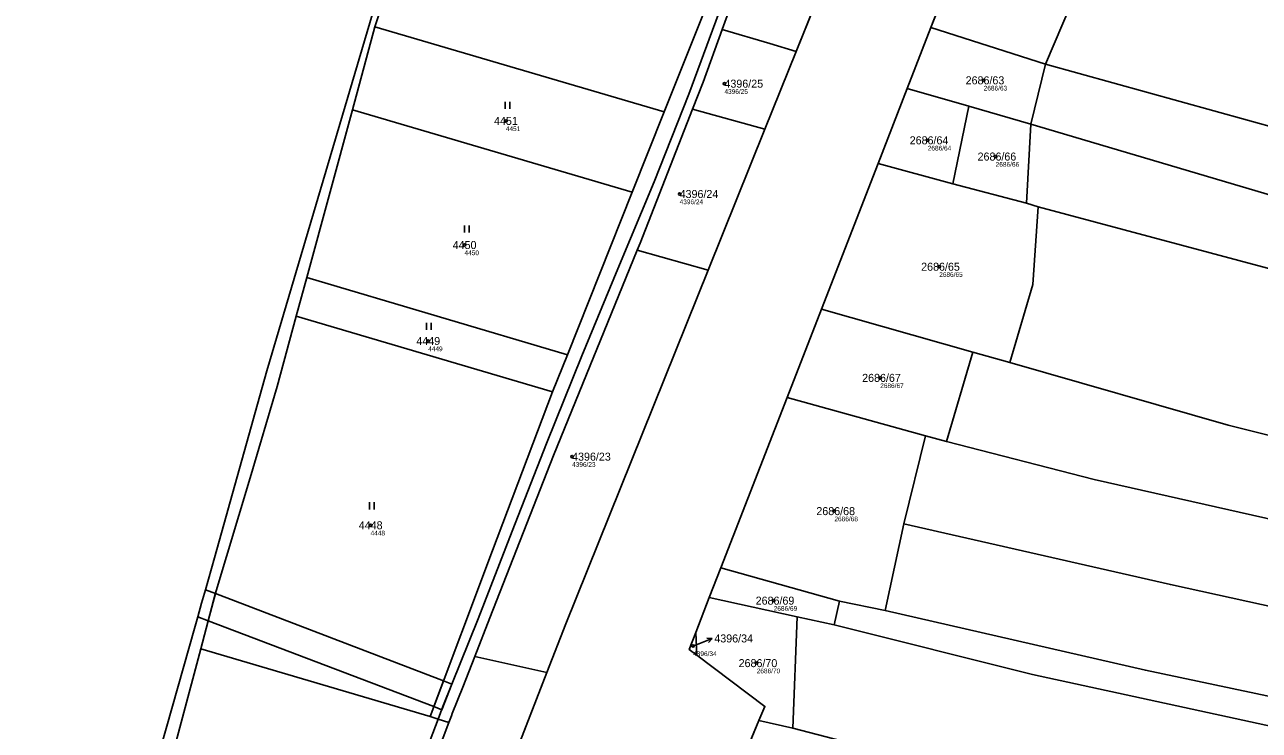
# Model space of a CAD drawing. Extents: x -739214 to -733252, y -1147612 to -1142842.
# Drawn here: x -737857.2 to -737595, y -1145270.3 to -1145120.5 of the extents above; entities that cross this region are included whole.
import ezdxf

# ---------------------------------------------------------------- set-up
doc = ezdxf.new("R2010")
doc.units = 0
for name, color, linetype in [('Definiční body', 7, 'Continuous'), ('Hranice parcel', 7, 'Continuous'), ('Parcelní čísla', 7, 'Continuous'), ('Polygon ku', 7, 'Continuous'), ('Polygon parcely', 7, 'Continuous'), ('Pop  PČ popisy', 7, 'Continuous'), ('Věcná břemena k části', 7, 'Continuous'), ('Značky kultur', 7, 'Continuous')]:
    doc.layers.add(name, color=color, linetype=linetype)

msp = doc.modelspace()

# ---------------------------------------------------------------- linework, layer by layer
at = {"layer": 'Definiční body'}
for centre in [(-737708.59, -1145133.04), (-737653.52, -1145132.33), (-737755.02, -1145140.94), (-737665.4, -1145145.06), (-737650.98, -1145148.51), (-737718.11, -1145156.46), (-737763.8, -1145167.28), (-737662.97, -1145171.89), (-737771.52, -1145187.66), (-737675.5, -1145195.48), (-737740.95, -1145212.2), (-737685.23, -1145223.76), (-737783.75, -1145226.76), (-737698.12, -1145242.76), (-737715.24, -1145252.37), (-737701.74, -1145256.02)]:
    msp.add_circle(centre, 0.25, dxfattribs=at)
at = {"layer": 'Hranice parcel'}
for p, q in [((-737721.37, -1145139.05), (-737696.05, -1145075.66)), ((-737664.72, -1145121.15), (-737647.36, -1145076.57)), ((-737687.84, -1145112.5), (-737693.36, -1145126.22)), ((-737782.83, -1145120.95), (-737787.62, -1145138.57)), ((-737721.37, -1145139.05), (-737782.83, -1145120.95)), ((-737669.76, -1145134.09), (-737664.72, -1145121.15)), ((-737664.72, -1145121.15), (-737640.39, -1145128.93)), ((-737693.36, -1145126.22), (-737699.99, -1145142.68)), ((-737640.39, -1145128.93), (-737643.53, -1145141.64)), ((-737675.95, -1145149.98), (-737669.76, -1145134.09)), ((-737669.76, -1145134.09), (-737656.66, -1145137.79)), ((-737787.62, -1145138.57), (-737797.3, -1145174.2)), ((-737728.18, -1145156.1), (-737787.62, -1145138.57)), ((-737728.18, -1145156.1), (-737721.37, -1145139.05)), ((-737699.99, -1145142.68), (-737715.37, -1145138.44)), ((-737660.05, -1145154.32), (-737656.66, -1145137.79)), ((-737656.66, -1145137.79), (-737643.53, -1145141.64)), ((-737643.53, -1145141.64), (-737644.43, -1145158.38)), ((-737699.99, -1145142.68), (-737712.05, -1145172.62)), ((-737687.98, -1145180.88), (-737675.95, -1145149.98)), ((-737675.95, -1145149.98), (-737660.05, -1145154.32)), ((-737644.43, -1145158.38), (-737660.05, -1145154.32)), ((-737741.94, -1145190.56), (-737728.18, -1145156.1)), ((-737644.43, -1145158.38), (-737641.98, -1145159.17)), ((-737712.05, -1145172.62), (-737727.11, -1145168.39)), ((-737797.3, -1145174.2), (-737799.53, -1145182.41)), ((-737741.94, -1145190.56), (-737797.3, -1145174.2)), ((-737695.3, -1145199.68), (-737687.98, -1145180.88)), ((-737687.98, -1145180.88), (-737655.85, -1145190.03)), ((-737745.1, -1145198.47), (-737799.53, -1145182.41)), ((-737745.1, -1145198.47), (-737741.94, -1145190.56)), ((-737661.44, -1145209.01), (-737655.85, -1145190.03)), ((-737655.85, -1145190.03), (-737647.99, -1145192.19)), ((-737709.37, -1145235.82), (-737695.3, -1145199.68)), ((-737695.3, -1145199.68), (-737665.87, -1145207.78)), ((-737670.48, -1145226.48), (-737665.87, -1145207.78)), ((-737665.87, -1145207.78), (-737661.44, -1145209.01)), ((-737674.43, -1145244.83), (-737670.48, -1145226.48)), ((-737711.82, -1145242.12), (-737709.37, -1145235.82)), ((-737709.37, -1145235.82), (-737684.17, -1145242.84)), ((-737714.69, -1145249.49), (-737711.82, -1145242.12)), ((-737711.82, -1145242.12), (-737693.11, -1145246.23)), ((-737685.25, -1145247.86), (-737684.17, -1145242.84)), ((-737684.17, -1145242.84), (-737674.43, -1145244.83)), ((-737694.06, -1145269.81), (-737693.11, -1145246.23)), ((-737693.11, -1145246.23), (-737685.25, -1145247.86)), ((-737714.69, -1145249.49), (-737714.44, -1145254.35)), ((-737819.83, -1145253.02), (-737771.13, -1145267.35)), ((-737700, -1145265.2), (-737714.44, -1145254.35)), ((-737746.3, -1145258), (-737761.61, -1145254.59)), ((-737746.3, -1145258), (-737762.87, -1145300.72)), ((-737769.39, -1145267.89), (-737771.13, -1145267.35)), ((-737701.25, -1145268.2), (-737700, -1145265.2)), ((-737767.1, -1145268.6), (-737769.39, -1145267.89)), ((-737712.8, -1145295.9), (-737701.25, -1145268.2)), ((-737701.25, -1145268.2), (-737694.06, -1145269.81)), ((-737683.76, -1145272.51), (-737694.06, -1145269.81))]:
    msp.add_line(p, q, dxfattribs=at)
for points in [[(-737769.39, -1145267.89), (-737768.37, -1145265.2), (-737760.9, -1145246.65), (-737753.68, -1145228), (-737746.35, -1145209.38), (-737738.9, -1145190.82), (-737731.2, -1145172.35), (-737723.55, -1145153.88), (-737716.18, -1145135.29), (-737709.22, -1145116.53), (-737701.24, -1145098.17), (-737693.53, -1145079.73), (-737689.11, -1145067.89), (-737687.77, -1145067.28), (-737687.25, -1145065.77), (-737679.46, -1145046.26), (-737663.01, -1145005.07), (-737659.85, -1144996.18)], [(-737755.66, -1145058.39), (-737768.72, -1145078.98), (-737782.83, -1145120.95)], [(-737703.34, -1145107.48), (-737706.44, -1145114.79), (-737708.22, -1145119.21), (-737709.07, -1145121.54)], [(-737625.57, -1145106.57), (-737629.25, -1145113.07), (-737633.25, -1145112.07), (-737640.39, -1145128.93)], [(-737780.38, -1145108.12), (-737805.81, -1145193.98), (-737816.92, -1145233.66)], [(-737709.07, -1145121.54), (-737713.14, -1145132.75), (-737715.37, -1145138.44)], [(-737693.36, -1145126.22), (-737698.95, -1145124.53), (-737709.07, -1145121.54)], [(-737640.39, -1145128.93), (-737540.26, -1145156.65), (-737409.05, -1145191.24), (-737337.16, -1145207.99), (-737295.97, -1145215.7), (-737233.93, -1145231.47)], [(-737715.37, -1145138.44), (-737726.5, -1145166.89), (-737727.11, -1145168.39)], [(-737643.53, -1145141.64), (-737530.46, -1145175.13), (-737416.59, -1145203.99), (-737296.37, -1145232.19), (-737256.68, -1145244.66)], [(-737647.99, -1145192.19), (-737643.11, -1145175.66), (-737641.98, -1145159.17)], [(-737641.98, -1145159.17), (-737515.11, -1145193.06), (-737434.93, -1145214.11), (-737352.17, -1145232.75), (-737308.46, -1145244.09), (-737278.02, -1145255.71)], [(-737727.11, -1145168.39), (-737744.91, -1145211.97), (-737758.39, -1145246.39), (-737761.61, -1145254.59)], [(-737712.05, -1145172.62), (-737742.3, -1145247.7), (-737746.3, -1145258)], [(-737799.53, -1145182.41), (-737803.58, -1145197.32), (-737809.36, -1145216.69), (-737816.74, -1145241.42), (-737819.83, -1145253.02)], [(-737647.99, -1145192.19), (-737601.56, -1145205.52), (-737536.15, -1145221.87), (-737398.15, -1145254.8), (-737319.59, -1145278.88), (-737313.79, -1145280.07)], [(-737771.13, -1145267.35), (-737757.82, -1145232.14), (-737745.1, -1145198.47)], [(-737661.44, -1145209.01), (-737630.09, -1145217.03), (-737513.44, -1145243.29), (-737400.95, -1145271.11), (-737358.64, -1145283.7), (-737331.86, -1145294.63)], [(-737670.48, -1145226.48), (-737613.86, -1145239.35), (-737475.02, -1145269.85), (-737458.36, -1145275.33), (-737402.15, -1145289.99), (-737371.32, -1145300.23), (-737350.19, -1145309.32)], [(-737816.92, -1145233.66), (-737818.82, -1145240.43), (-737819.63, -1145243.33), (-737820.44, -1145246.23), (-737820.98, -1145248.16)], [(-737674.43, -1145244.83), (-737619.17, -1145257.53), (-737577.32, -1145266.33), (-737482.9, -1145286.35), (-737449.86, -1145297.59), (-737394.41, -1145312.93), (-737368.22, -1145323.43)], [(-737820.98, -1145248.16), (-737839.51, -1145313.31), (-737844.19, -1145341.49), (-737857.22, -1145455.75)], [(-737685.25, -1145247.86), (-737643.18, -1145258.4), (-737564.53, -1145275.45), (-737494.71, -1145290.23), (-737412.38, -1145315.81), (-737376, -1145329.33)], [(-737714.44, -1145254.35), (-737716.1, -1145253.1), (-737714.69, -1145249.49)], [(-737856.65, -1145472.54), (-737855.68, -1145455.08), (-737836.49, -1145315.56), (-737819.83, -1145253.02)], [(-737761.61, -1145254.59), (-737764.19, -1145261.15), (-737766.39, -1145266.73), (-737766.58, -1145267.22), (-737767.1, -1145268.6)], [(-737851.89, -1145472.08), (-737848.57, -1145464.61), (-737845.77, -1145460.03), (-737842.15, -1145451.1), (-737835.49, -1145432.24), (-737828.54, -1145413.46), (-737820.9, -1145394.95), (-737812.66, -1145376.69), (-737804.1, -1145358.6), (-737797.23, -1145339.83), (-737790.15, -1145321.11), (-737782.47, -1145302.64), (-737775.45, -1145283.92), (-737769.39, -1145267.89)], [(-737767.1, -1145268.6), (-737772.69, -1145283.4), (-737773.72, -1145286.34), (-737776.87, -1145295.8)]]:
    msp.add_lwpolyline(points, dxfattribs=at)
at = {"layer": 'Polygon ku'}
msp.add_lwpolyline([(-737780.38, -1145108.12), (-737805.81, -1145193.98), (-737816.92, -1145233.66), (-737818.82, -1145240.43), (-737819.63, -1145243.33), (-737820.44, -1145246.23), (-737820.98, -1145248.16), (-737839.51, -1145313.31), (-737844.19, -1145341.49), (-737857.22, -1145455.75)], dxfattribs=at)
at = {"layer": 'Polygon parcely'}
for points in [[(-737696.05, -1145075.66), (-737755.66, -1145058.39), (-737768.72, -1145078.98), (-737782.83, -1145120.95), (-737721.37, -1145139.05)], [(-737664.72, -1145121.15), (-737640.39, -1145128.93), (-737633.25, -1145112.07), (-737629.25, -1145113.07), (-737625.57, -1145106.57), (-737621.97, -1145100.22), (-737609.4, -1145103.79), (-737606.4, -1145099.5), (-737594.84, -1145102.65), (-737592.84, -1145091.79), (-737596.98, -1145090.51), (-737647.36, -1145076.57)], [(-737706.44, -1145114.79), (-737708.22, -1145119.21), (-737709.07, -1145121.54), (-737698.95, -1145124.53), (-737693.36, -1145126.22), (-737687.84, -1145112.5), (-737703.34, -1145107.48)], [(-737629.25, -1145113.07), (-737633.25, -1145112.07), (-737640.39, -1145128.93), (-737540.26, -1145156.65), (-737409.05, -1145191.24), (-737337.16, -1145207.99), (-737295.97, -1145215.7), (-737233.93, -1145231.47), (-737207.57, -1145214.77), (-737229.23, -1145207.3), (-737293.42, -1145193.21), (-737341.63, -1145184.82), (-737414.24, -1145167.4), (-737469.91, -1145151.15), (-737539.2, -1145134.83), (-737604.38, -1145114.3), (-737625.57, -1145106.57)], [(-737728.18, -1145156.1), (-737721.37, -1145139.05), (-737782.83, -1145120.95), (-737787.62, -1145138.57)], [(-737713.14, -1145132.75), (-737715.37, -1145138.44), (-737699.99, -1145142.68), (-737693.36, -1145126.22), (-737698.95, -1145124.53), (-737709.07, -1145121.54)], [(-737656.66, -1145137.79), (-737643.53, -1145141.64), (-737640.39, -1145128.93), (-737664.72, -1145121.15), (-737669.76, -1145134.09)], [(-737256.68, -1145244.66), (-737233.93, -1145231.47), (-737295.97, -1145215.7), (-737337.16, -1145207.99), (-737409.05, -1145191.24), (-737540.26, -1145156.65), (-737640.39, -1145128.93), (-737643.53, -1145141.64), (-737530.46, -1145175.13), (-737416.59, -1145203.99), (-737296.37, -1145232.19)], [(-737675.95, -1145149.98), (-737660.05, -1145154.32), (-737656.66, -1145137.79), (-737669.76, -1145134.09)], [(-737741.94, -1145190.56), (-737728.18, -1145156.1), (-737787.62, -1145138.57), (-737797.3, -1145174.2)], [(-737726.5, -1145166.89), (-737727.11, -1145168.39), (-737712.05, -1145172.62), (-737699.99, -1145142.68), (-737715.37, -1145138.44)], [(-737644.43, -1145158.38), (-737643.53, -1145141.64), (-737656.66, -1145137.79), (-737660.05, -1145154.32)], [(-737434.93, -1145214.11), (-737352.17, -1145232.75), (-737308.46, -1145244.09), (-737278.02, -1145255.71), (-737256.68, -1145244.66), (-737296.37, -1145232.19), (-737416.59, -1145203.99), (-737530.46, -1145175.13), (-737643.53, -1145141.64), (-737644.43, -1145158.38), (-737641.98, -1145159.17), (-737515.11, -1145193.06)], [(-737647.99, -1145192.19), (-737643.11, -1145175.66), (-737641.98, -1145159.17), (-737644.43, -1145158.38), (-737660.05, -1145154.32), (-737675.95, -1145149.98), (-737687.98, -1145180.88), (-737655.85, -1145190.03)], [(-737601.56, -1145205.52), (-737536.15, -1145221.87), (-737398.15, -1145254.8), (-737319.59, -1145278.88), (-737313.79, -1145280.07), (-737297.72, -1145268.52), (-737278.02, -1145255.71), (-737308.46, -1145244.09), (-737352.17, -1145232.75), (-737434.93, -1145214.11), (-737515.11, -1145193.06), (-737641.98, -1145159.17), (-737643.11, -1145175.66), (-737647.99, -1145192.19)], [(-737744.91, -1145211.97), (-737758.39, -1145246.39), (-737761.61, -1145254.59), (-737746.3, -1145258), (-737742.3, -1145247.7), (-737712.05, -1145172.62), (-737727.11, -1145168.39)], [(-737745.1, -1145198.47), (-737741.94, -1145190.56), (-737797.3, -1145174.2), (-737799.53, -1145182.41)], [(-737661.44, -1145209.01), (-737655.85, -1145190.03), (-737687.98, -1145180.88), (-737695.3, -1145199.68), (-737665.87, -1145207.78)], [(-737757.82, -1145232.14), (-737745.1, -1145198.47), (-737799.53, -1145182.41), (-737803.58, -1145197.32), (-737809.36, -1145216.69), (-737816.74, -1145241.42), (-737819.83, -1145253.02), (-737771.13, -1145267.35)], [(-737400.95, -1145271.11), (-737358.64, -1145283.7), (-737331.86, -1145294.63), (-737313.79, -1145280.07), (-737319.59, -1145278.88), (-737398.15, -1145254.8), (-737536.15, -1145221.87), (-737601.56, -1145205.52), (-737647.99, -1145192.19), (-737655.85, -1145190.03), (-737661.44, -1145209.01), (-737630.09, -1145217.03), (-737513.44, -1145243.29)], [(-737709.37, -1145235.82), (-737684.17, -1145242.84), (-737674.43, -1145244.83), (-737670.48, -1145226.48), (-737665.87, -1145207.78), (-737695.3, -1145199.68)], [(-737371.32, -1145300.23), (-737350.19, -1145309.32), (-737331.86, -1145294.63), (-737358.64, -1145283.7), (-737400.95, -1145271.11), (-737513.44, -1145243.29), (-737630.09, -1145217.03), (-737661.44, -1145209.01), (-737665.87, -1145207.78), (-737670.48, -1145226.48), (-737613.86, -1145239.35), (-737475.02, -1145269.85), (-737458.36, -1145275.33), (-737402.15, -1145289.99)], [(-737482.9, -1145286.35), (-737449.86, -1145297.59), (-737394.41, -1145312.93), (-737368.22, -1145323.43), (-737350.19, -1145309.32), (-737371.32, -1145300.23), (-737402.15, -1145289.99), (-737458.36, -1145275.33), (-737475.02, -1145269.85), (-737613.86, -1145239.35), (-737670.48, -1145226.48), (-737674.43, -1145244.83), (-737619.17, -1145257.53), (-737577.32, -1145266.33)], [(-737711.82, -1145242.12), (-737693.11, -1145246.23), (-737685.25, -1145247.86), (-737684.17, -1145242.84), (-737709.37, -1145235.82)], [(-737701.25, -1145268.2), (-737694.06, -1145269.81), (-737693.11, -1145246.23), (-737711.82, -1145242.12), (-737714.69, -1145249.49), (-737714.44, -1145254.35), (-737700, -1145265.2)], [(-737376, -1145329.33), (-737368.22, -1145323.43), (-737394.41, -1145312.93), (-737449.86, -1145297.59), (-737482.9, -1145286.35), (-737577.32, -1145266.33), (-737619.17, -1145257.53), (-737674.43, -1145244.83), (-737684.17, -1145242.84), (-737685.25, -1145247.86), (-737643.18, -1145258.4), (-737564.53, -1145275.45), (-737494.71, -1145290.23), (-737412.38, -1145315.81)], [(-737578.6, -1145295.53), (-737473.58, -1145318.49), (-737414.6, -1145338.41), (-737397.71, -1145346.03), (-737376, -1145329.33), (-737412.38, -1145315.81), (-737494.71, -1145290.23), (-737564.53, -1145275.45), (-737643.18, -1145258.4), (-737685.25, -1145247.86), (-737693.11, -1145246.23), (-737694.06, -1145269.81), (-737683.76, -1145272.51)], [(-737714.69, -1145249.49), (-737716.1, -1145253.1), (-737714.44, -1145254.35)], [(-737804.1, -1145358.6), (-737797.23, -1145339.83), (-737790.15, -1145321.11), (-737782.47, -1145302.64), (-737775.45, -1145283.92), (-737769.39, -1145267.89), (-737771.13, -1145267.35), (-737819.83, -1145253.02), (-737836.49, -1145315.56), (-737855.68, -1145455.08), (-737856.65, -1145472.54), (-737851.89, -1145472.08), (-737848.57, -1145464.61), (-737845.77, -1145460.03), (-737842.15, -1145451.1), (-737835.49, -1145432.24), (-737828.54, -1145413.46), (-737820.9, -1145394.95), (-737812.66, -1145376.69)], [(-737766.39, -1145266.73), (-737766.58, -1145267.22), (-737767.1, -1145268.6), (-737772.69, -1145283.4), (-737773.72, -1145286.34), (-737776.87, -1145295.8), (-737762.87, -1145300.72), (-737746.3, -1145258), (-737761.61, -1145254.59), (-737764.19, -1145261.15)]]:
    msp.add_lwpolyline(points, close=True, dxfattribs=at)
for points in [[(-737696.05, -1145075.66), (-737721.37, -1145139.05), (-737728.18, -1145156.1), (-737741.94, -1145190.56), (-737745.1, -1145198.47), (-737757.82, -1145232.14), (-737771.13, -1145267.35), (-737769.39, -1145267.89), (-737768.37, -1145265.2), (-737760.9, -1145246.65), (-737753.68, -1145228), (-737746.35, -1145209.38), (-737738.9, -1145190.82), (-737731.2, -1145172.35), (-737723.55, -1145153.88), (-737716.18, -1145135.29), (-737709.22, -1145116.53)], [(-737787.9, -1145433.5), (-737761.96, -1145369.63), (-737760.4, -1145365.8), (-737737.39, -1145307.31), (-737730.7, -1145290.3), (-737712.8, -1145295.9), (-737701.25, -1145268.2), (-737700, -1145265.2), (-737714.44, -1145254.35), (-737716.1, -1145253.1), (-737714.69, -1145249.49), (-737711.82, -1145242.12), (-737709.37, -1145235.82), (-737695.3, -1145199.68), (-737687.98, -1145180.88), (-737675.95, -1145149.98), (-737669.76, -1145134.09), (-737664.72, -1145121.15), (-737647.36, -1145076.57)], [(-737855.68, -1145455.08), (-737836.49, -1145315.56), (-737819.83, -1145253.02), (-737816.74, -1145241.42), (-737809.36, -1145216.69), (-737803.58, -1145197.32), (-737799.53, -1145182.41), (-737797.3, -1145174.2), (-737787.62, -1145138.57), (-737782.83, -1145120.95), (-737768.72, -1145078.98)], [(-737780.38, -1145108.12), (-737805.81, -1145193.98), (-737816.92, -1145233.66), (-737818.82, -1145240.43), (-737819.63, -1145243.33), (-737820.44, -1145246.23), (-737820.98, -1145248.16), (-737839.51, -1145313.31), (-737844.19, -1145341.49), (-737857.22, -1145455.75)], [(-737687.84, -1145112.5), (-737693.36, -1145126.22), (-737699.99, -1145142.68), (-737712.05, -1145172.62), (-737742.3, -1145247.7), (-737746.3, -1145258), (-737762.87, -1145300.72), (-737781.6, -1145349), (-737790.37, -1145368.76), (-737814.1, -1145422.2)], [(-737709.22, -1145116.53), (-737716.18, -1145135.29), (-737723.55, -1145153.88), (-737731.2, -1145172.35), (-737738.9, -1145190.82), (-737746.35, -1145209.38), (-737753.68, -1145228), (-737760.9, -1145246.65), (-737768.37, -1145265.2), (-737769.39, -1145267.89), (-737767.1, -1145268.6), (-737766.58, -1145267.22), (-737766.39, -1145266.73), (-737764.19, -1145261.15), (-737761.61, -1145254.59), (-737758.39, -1145246.39), (-737744.91, -1145211.97), (-737727.11, -1145168.39), (-737726.5, -1145166.89), (-737715.37, -1145138.44), (-737713.14, -1145132.75), (-737709.07, -1145121.54), (-737708.22, -1145119.21)], [(-737823.33, -1145408.23), (-737819.14, -1145398.03), (-737814.67, -1145388.16), (-737805.42, -1145365.82), (-737778.66, -1145301.17), (-737776.87, -1145295.8), (-737773.72, -1145286.34), (-737772.69, -1145283.4), (-737767.1, -1145268.6), (-737769.39, -1145267.89), (-737775.45, -1145283.92), (-737782.47, -1145302.64), (-737790.15, -1145321.11), (-737797.23, -1145339.83), (-737804.1, -1145358.6), (-737812.66, -1145376.69), (-737820.9, -1145394.95), (-737828.54, -1145413.46)], [(-737683.76, -1145272.51), (-737694.06, -1145269.81), (-737701.25, -1145268.2), (-737712.8, -1145295.9)]]:
    msp.add_lwpolyline(points, dxfattribs=at)
at = {"layer": 'Pop  PČ popisy'}
for p, q in [((-737715.24, -1145252.37), (-737714.03, -1145251.9)), ((-737714.03, -1145251.9), (-737711.23, -1145250.82)), ((-737711.23, -1145250.82), (-737712.34, -1145250.72)), ((-737711.23, -1145250.82), (-737711.98, -1145251.65))]:
    msp.add_line(p, q, dxfattribs=at)
at = {"layer": 'Věcná břemena k části'}
for points in [[(-737820.44, -1145246.23), (-737818.24, -1145247.06), (-737816.69, -1145241.24), (-737818.82, -1145240.43), (-737819.63, -1145243.33)], [(-737818.24, -1145247.06), (-737770.33, -1145265.23), (-737768.28, -1145259.8), (-737816.69, -1145241.24)], [(-737766.49, -1145260.52), (-737768.28, -1145259.8), (-737770.33, -1145265.23), (-737768.64, -1145265.9)]]:
    msp.add_lwpolyline(points, close=True, dxfattribs=at)
at = {"layer": 'Značky kultur'}
for p, q in [((-737755.18, -1145138.39), (-737755.18, -1145136.89)), ((-737754.18, -1145138.39), (-737754.18, -1145136.89)), ((-737763.83, -1145164.65), (-737763.83, -1145163.15)), ((-737762.83, -1145164.65), (-737762.83, -1145163.15)), ((-737771.87, -1145185.29), (-737771.87, -1145183.79)), ((-737770.87, -1145185.29), (-737770.87, -1145183.79)), ((-737784.01, -1145223.38), (-737784.01, -1145221.88)), ((-737783.01, -1145223.38), (-737783.01, -1145221.88))]:
    msp.add_line(p, q, dxfattribs=at)

# ---------------------------------------------------------------- texts
at = {"layer": 'Definiční body'}
for s, p in [('2686/63', (-737653.52, -1145134.49)), ('4396/25', (-737708.59, -1145135.2)), ('4451', (-737755.02, -1145143.1)), ('2686/64', (-737665.4, -1145147.22)), ('2686/66', (-737650.98, -1145150.67)), ('4396/24', (-737718.11, -1145158.62)), ('4450', (-737763.8, -1145169.44)), ('2686/65', (-737662.97, -1145174.05)), ('4449', (-737771.52, -1145189.82)), ('2686/67', (-737675.5, -1145197.64)), ('4396/23', (-737740.95, -1145214.36)), ('2686/68', (-737685.23, -1145225.92)), ('4448', (-737783.75, -1145228.92)), ('2686/69', (-737698.12, -1145244.92)), ('4396/34', (-737715.24, -1145254.53)), ('2686/70', (-737701.74, -1145258.18))]:
    msp.add_text(s, height=1, dxfattribs=at).set_placement(p)
at = {"layer": 'Parcelní čísla'}
for s, p in [('4396/25', (-737708.59, -1145133.89)), ('2686/63', (-737657.36, -1145133.18)), ('4451', (-737757.53, -1145141.79)), ('2686/64', (-737669.24, -1145145.91)), ('2686/66', (-737654.82, -1145149.36)), ('4396/24', (-737718.11, -1145157.31)), ('4450', (-737766.31, -1145168.13)), ('2686/65', (-737666.81, -1145172.74)), ('4449', (-737774.03, -1145188.51)), ('2686/67', (-737679.34, -1145196.33)), ('4396/23', (-737740.95, -1145213.05)), ('2686/68', (-737689.07, -1145224.61)), ('4448', (-737786.26, -1145227.61)), ('2686/69', (-737701.96, -1145243.61)), ('4396/34', (-737710.74, -1145251.63)), ('2686/70', (-737705.58, -1145256.87))]:
    msp.add_text(s, height=1.7, dxfattribs=at).set_placement(p)

doc.saveas('drawing.dxf')
